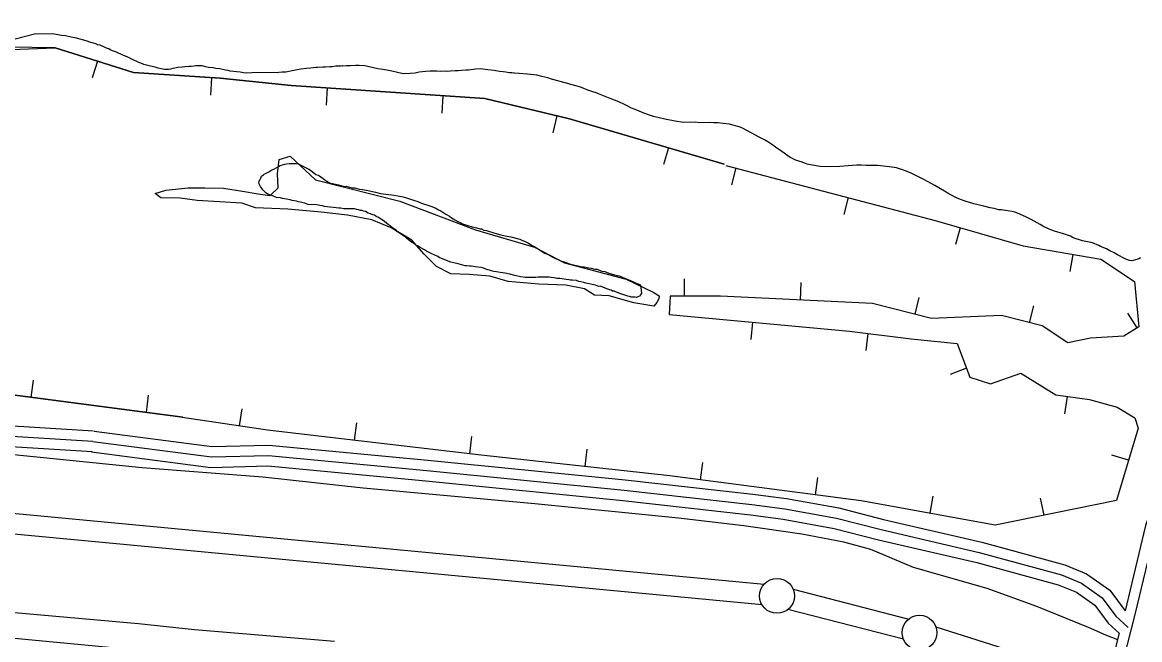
# Model space of a CAD drawing. Extents: x 3279314 to 3317160, y 734079 to 759431.
# Drawn here: x 3294543 to 3296147, y 750044 to 750931 of the extents above; entities that cross this region are included whole.
import ezdxf

# ---------------------------------------------------------------- set-up
doc = ezdxf.new("R2010")
doc.units = 0
for name, color, linetype in [('V-BORW-LINE', 7, 'Continuous'), ('V-LEVE-TOET', 7, 'Continuous'), ('V-ROAD-CNTR', 7, 'Continuous'), ('V-SITE-VEGE', 7, 'Continuous'), ('V-SURV-LINE', 7, 'Continuous'), ('V-TOPO-SHOR', 7, 'Continuous')]:
    doc.layers.add(name, color=color, linetype=linetype)

msp = doc.modelspace()

# ---------------------------------------------------------------- linework, layer by layer
at = {"layer": 'V-BORW-LINE'}
for p, q in [((3294651.2, 750875.2), (3294643.7, 750851.3)), ((3294815.1, 750851.3), (3294813.4, 750826.3)), ((3294981, 750836.7), (3294979.3, 750811.8)), ((3295147.2, 750825.4), (3295145.5, 750800.5)), ((3295310.8, 750796.7), (3295305, 750772.4)), ((3295470.8, 750750.5), (3295463.8, 750726.6)), ((3295567.8, 750721.7), (3295561.4, 750697.5)), ((3295728.8, 750679.2), (3295722.5, 750655)), ((3295889.7, 750635.9), (3295882.8, 750611.9)), ((3296051.6, 750597.7), (3296047.4, 750573.1)), ((3295493.9, 750537.6), (3295493.8, 750562.6)), ((3295660.4, 750532.1), (3295661.6, 750557.1)), ((3295824.9, 750511.6), (3295831, 750535.8)), ((3295989.4, 750499.5), (3295995.6, 750523.7)), ((3296143.8, 750492.3), (3296130.4, 750513.4)), ((3295591.5, 750500.3), (3295589.2, 750475.5)), ((3295757.3, 750484.2), (3295754.3, 750459.4)), ((3295898.6, 750434.1), (3295875.2, 750425.3)), ((3294556.2, 750392.2), (3294559.4, 750417)), ((3294721.4, 750370.6), (3294724.6, 750395.4)), ((3296043.2, 750393.6), (3296039.7, 750368.9)), ((3294855.1, 750351.3), (3294858.8, 750376)), ((3295020.4, 750330.7), (3295023.3, 750355.5)), ((3295185.9, 750311.4), (3295188.8, 750336.2)), ((3295351.5, 750293), (3295354.2, 750317.9)), ((3296131.3, 750302.2), (3296107.4, 750309.4)), ((3295517, 750273.9), (3295520.2, 750298.7)), ((3295682.2, 750252.5), (3295685.4, 750277.2)), ((3295846.6, 750225.9), (3295851.1, 750250.5)), ((3296010.3, 750223), (3296005.3, 750247.6))]:
    msp.add_line(p, q, dxfattribs=at)
for points in [[(3292317.7, 751155), (3292419.3, 751099.9), (3292524.9, 751097.4), (3292694, 751132.1), (3293014.1, 751174.4), (3293207.9, 751163.3), (3293476.8, 751190.6), (3293672.2, 751192), (3293820.7, 751116), (3293929.1, 751039.7), (3294154.4, 750936.1), (3294323, 750884.2), (3294590.3, 750894.5), (3294702.9, 750858.8), (3294827.3, 750850.5), (3294929.3, 750840.2), (3295207.5, 750821.3), (3295328.8, 750792.4), (3295550.7, 750727)], [(3295550.7, 750727), (3295328.8, 750792.4), (3295207.5, 750821.3), (3294929.3, 750840.2), (3294827.3, 750850.5), (3294702.9, 750858.8), (3294590.3, 750894.5), (3294393.4, 750896.9), (3294154.4, 750936.1), (3293929.1, 751039.7), (3293820.7, 751116), (3293672.2, 751192), (3293476.8, 751190.6), (3293207.9, 751163.3), (3293014.1, 751174.4), (3292694, 751132.1), (3292524.9, 751097.4), (3292419.3, 751099.9), (3292317.7, 751155)], [(3295553.2, 750725.5), (3295853.8, 750646.2), (3295980.4, 750609.9), (3296091.9, 750590.8), (3296139.9, 750558.6), (3296146.1, 750493.8), (3296124.6, 750480.2), (3296076.9, 750477.2), (3296044.2, 750470.4), (3296007.4, 750494.9), (3295949.3, 750509.7), (3295848.8, 750505.5), (3295764, 750526.9), (3295545.5, 750537.8), (3295473.5, 750537.5), (3295471.9, 750511.5), (3295730.8, 750487.4), (3295819.3, 750476.6), (3295885.3, 750469.5), (3295903.4, 750421.3), (3295933.1, 750411.7), (3295976.7, 750427), (3296027.1, 750395.9), (3296075.2, 750389.2), (3296115.1, 750378.1), (3296140.3, 750362.9), (3296145.1, 750348.3), (3296114, 750244), (3295940.1, 750208.9), (3295747.7, 750243.9), (3295473.1, 750279.6), (3295201.8, 750309.5), (3294895.3, 750345.3), (3294772.7, 750363.6)], [(3294773.5, 750363.8), (3294335.3, 750421.2), (3294022.3, 750443.2), (3293760, 750486.6), (3293517.2, 750510.3), (3293311.1, 750565.9), (3293153.7, 750607.6), (3292988.4, 750621.1), (3292805.6, 750604.9), (3292476.4, 750599.1), (3292188.6, 750640)], [(3292188.6, 750640), (3292476.4, 750599.1), (3292805.6, 750604.9), (3292988.4, 750621.1), (3293153.7, 750607.6), (3293311.1, 750565.9), (3293517.2, 750510.3), (3293760, 750486.6), (3294022.3, 750443.2), (3294335.3, 750421.2), (3294773.5, 750363.8)]]:
    msp.add_lwpolyline(points, dxfattribs=at)
at = {"layer": 'V-LEVE-TOET'}
for points in [[(3296115.9, 750044.3), (3296098.9, 750050.6), (3296073.9, 750061.6), (3295999.8, 750092.1), (3295928.3, 750118), (3295822.7, 750147.8), (3295761.3, 750173.6), (3295722.8, 750184.4), (3295662.2, 750196), (3295579.2, 750207.8), (3295485.5, 750218.8), (3295279, 750239.2), (3295032.6, 750262.1), (3294888.6, 750277.5), (3294715.5, 750291.3), (3293934.9, 750370.2)], [(3294057.1, 750125.4), (3294709.9, 750067.4), (3294790.3, 750059.1), (3294991.3, 750042.3)]]:
    msp.add_lwpolyline(points, dxfattribs=at)
at = {"layer": 'V-ROAD-CNTR'}
for points in [[(3297341.3, 751930.9), (3296915.8, 751938.2), (3296866.8, 751937), (3296808.3, 751935.5), (3296752.5, 751908.6), (3296723.2, 751892.7), (3296676.5, 751857.4), (3296648.9, 751823.4), (3296595.7, 751739.2), (3296525.2, 751607.2), (3296470, 751515.3), (3296416, 751419), (3296374.9, 751343.2), (3296298, 751128.2), (3296274.7, 751074.2), (3296237.3, 750896.4), (3296178.2, 750541), (3296181.1, 750425.7), (3296167.2, 750240.8), (3296155.6, 750208.3), (3296126.4, 750085.9)], [(3296608.7, 751731.6), (3296538.3, 751599.8), (3296483, 751507.8), (3296429.2, 751411.7), (3296388.6, 751337.1), (3296312, 751122.6), (3296289.1, 751069.7), (3296252, 750893.6), (3296193.2, 750540), (3296196.1, 750425.3), (3296182, 750237.7), (3296170, 750204.1), (3296141.1, 750082.5), (3296117.9, 749992.6), (3296114.3, 749918.4), (3296099.5, 749742.4), (3296084.1, 749701.2)], [(3294645.6, 750344), (3294506, 750352.6), (3294396.2, 750365.9), (3294336.5, 750379.2), (3294269.1, 750391.9), (3294232.8, 750396.9), (3294185.9, 750396.8), (3294149.3, 750399.2), (3294022.5, 750411.5), (3293862.3, 750431.2), (3293697.4, 750448.5), (3293440.6, 750464.2), (3293258.5, 750482.5), (3292942.1, 750509), (3292843.1, 750530), (3292621.2, 750548), (3292416.5, 750562.4), (3292263.2, 750579.3)], [(3294644.6, 750329), (3294504.6, 750337.7), (3294393.6, 750351.1), (3294333.4, 750364.5), (3294266.7, 750377.1), (3294231.8, 750381.9), (3294185.5, 750381.8), (3294148.1, 750384.3), (3294020.9, 750396.6), (3293860.6, 750416.3), (3293696.1, 750433.5), (3293439.4, 750449.2), (3293257.2, 750467.6), (3292939.9, 750494.2), (3292840.9, 750515.1), (3292620.1, 750533), (3292415.1, 750547.5), (3292262.5, 750564.3)], [(3294644.6, 750329), (3294504.6, 750337.7), (3294393.6, 750351.1), (3294333.4, 750364.5), (3294266.7, 750377.1), (3294231.8, 750381.9), (3294185.5, 750381.8), (3294148.1, 750384.3), (3294020.9, 750396.6), (3293860.6, 750416.3), (3293696.1, 750433.5), (3293439.4, 750449.2), (3293257.2, 750467.6), (3292939.9, 750494.2), (3292840.9, 750515.1), (3292620.1, 750533), (3292415.1, 750547.5), (3292262.5, 750564.3)], [(3294643.7, 750314), (3294503.3, 750322.7), (3294391.1, 750336.3), (3294330.4, 750349.8), (3294264.2, 750362.3), (3294230.8, 750366.9), (3294185, 750366.8), (3294146.9, 750369.3), (3294019.3, 750381.7), (3293858.9, 750401.4), (3293694.9, 750418.6), (3293438.2, 750434.3), (3293255.8, 750452.6), (3292937.7, 750479.3), (3292838.8, 750500.2), (3292619, 750518.1), (3292413.8, 750532.5), (3292261.8, 750549.2)], [(3294646.6, 750343.9), (3294815.5, 750321.8), (3294897, 750323.9), (3295125.7, 750302.3), (3295408.8, 750274), (3295592.2, 750253.2), (3295640.2, 750247), (3295715.3, 750233.5), (3295779.8, 750217.1), (3295920.9, 750184.2), (3296040.2, 750151.6), (3296071.1, 750138.9), (3296104.4, 750115.5), (3296126.4, 750085.9)], [(3294644.6, 750329), (3294814.7, 750306.8), (3294896.5, 750308.9), (3295124.2, 750287.3), (3295407.2, 750259), (3295590.4, 750238.3), (3295637.9, 750232.2), (3295712.1, 750218.9), (3295776.2, 750202.5), (3295917.2, 750169.6), (3296035.3, 750137.3), (3296063.8, 750125.7), (3296093.8, 750104.6), (3296113.4, 750078.3), (3296131.1, 750062)], [(3294644.6, 750329), (3294814.7, 750306.8), (3294896.5, 750308.9), (3295124.2, 750287.3), (3295407.2, 750259), (3295590.4, 750238.3), (3295637.9, 750232.2), (3295712.1, 750218.9), (3295776.2, 750202.5), (3295917.2, 750169.6), (3296035.3, 750137.3), (3296063.8, 750125.7), (3296093.8, 750104.6), (3296113.4, 750078.3), (3296131.1, 750062)], [(3294642.7, 750314.1), (3294813.9, 750291.8), (3294895.9, 750293.9), (3295122.8, 750272.4), (3295405.6, 750244.1), (3295588.6, 750223.4), (3295635.6, 750217.4), (3295708.9, 750204.2), (3295772.7, 750187.9), (3295913.5, 750155.1), (3296030.5, 750123.1), (3296056.6, 750112.4), (3296083.2, 750093.8), (3296102.2, 750068.2), (3296118.1, 750053.5)], [(3296118.1, 750053.5), (3296103, 749994.9), (3296101.2, 749957.4)]]:
    msp.add_lwpolyline(points, dxfattribs=at)
at = {"layer": 'V-SITE-VEGE'}
for points in [[(3294766.5, 750866), (3294762.3, 750865.2), (3294759.3, 750864.8), (3294755.8, 750863.6), (3294753.2, 750863.2), (3294747.4, 750863.1), (3294744.8, 750863.4), (3294742.8, 750864.2), (3294738.2, 750864.9), (3294735.2, 750866), (3294729.8, 750867.5), (3294727.1, 750867.8), (3294717.9, 750870.4), (3294716, 750871.5), (3294710.6, 750873), (3294707.9, 750874.5), (3294703.3, 750876.7), (3294700.6, 750878.2), (3294696.8, 750880.1), (3294693.7, 750881.2), (3294690.2, 750883), (3294687.5, 750883.8), (3294678.3, 750888.2), (3294672.9, 750890.1), (3294669.5, 750891.6), (3294667.5, 750892.7), (3294664.1, 750893.8), (3294662.2, 750894.9), (3294654.9, 750897.9), (3294651, 750898.6), (3294650.6, 750899), (3294648.7, 750900.1), (3294645.3, 750900.8), (3294641.4, 750901.9), (3294634.9, 750904.1), (3294621.1, 750908.2), (3294616.1, 750909.3), (3294613.4, 750909.6), (3294605.4, 750911.4), (3294599.3, 750912.1), (3294592, 750913.2), (3294586.2, 750914.2), (3294564.8, 750914), (3294562.5, 750914.3), (3294530.9, 750906.4)], [(3295417.9, 750807.6), (3295410.6, 750811.3), (3295407.9, 750812.8), (3295399.5, 750816.5), (3295387.2, 750821.7), (3295382.6, 750823.6), (3295370.7, 750828), (3295368.7, 750829.1), (3295360.7, 750831.7), (3295355.3, 750833.6), (3295346.1, 750837.3), (3295339.9, 750839.1), (3295330.7, 750841.7), (3295327.7, 750842.4), (3295315.4, 750845.7), (3295312.3, 750846.8), (3295303.1, 750849.4), (3295297.7, 750851.2), (3295289.3, 750853), (3295282, 750854.8), (3295268.6, 750856.6), (3295256.7, 750857.6), (3295249.9, 750857.9), (3295248.7, 750857.9), (3295246, 750858.2), (3295242.2, 750858.5), (3295237.6, 750859.2), (3295233.8, 750859.6), (3295228.4, 750860.3), (3295220.8, 750861.7), (3295211.6, 750862.7), (3295200.5, 750864.1), (3295194, 750863.7), (3295184, 750862.4), (3295180.2, 750862.4), (3295173.7, 750861.5), (3295168.8, 750861.1), (3295164.6, 750861), (3295158.1, 750860.6), (3295153.5, 750860.5), (3295151.2, 750860.8), (3295143.2, 750860.4), (3295137.8, 750860.7), (3295128.6, 750860.6), (3295122.1, 750860.1), (3295113, 750859.2), (3295107.3, 750858), (3295100, 750857.2), (3295090.1, 750857), (3295080.1, 750859.2), (3295075.9, 750860.3), (3295073.6, 750860.6), (3295066.7, 750862.1), (3295060.9, 750863.2), (3295053.7, 750864.2), (3295034.9, 750868.2), (3295026.8, 750868.9), (3295021.5, 750868.8), (3295014.2, 750868.3), (3295008.9, 750868.3), (3295002.8, 750867.8), (3295002.4, 750868.2), (3295000.1, 750867.8), (3294993.6, 750867.7), (3294988.2, 750866.9), (3294984.8, 750867.2), (3294978.7, 750866.7), (3294974.5, 750866.7), (3294967.2, 750866.2), (3294964.9, 750865.8), (3294956.9, 750865.3), (3294951.2, 750864.5), (3294943.2, 750863.6), (3294937.8, 750862.8), (3294930.6, 750861.2), (3294921.4, 750859.5), (3294916.5, 750859.1), (3294911.5, 750859), (3294908.1, 750858.6), (3294904.2, 750858.9), (3294872.9, 750858.5), (3294865.6, 750858.1), (3294860.7, 750858.4), (3294856.1, 750859.5), (3294846.5, 750860.5), (3294841.5, 750860.8), (3294838.8, 750861.6), (3294835, 750862.3), (3294826.9, 750864.1), (3294821.2, 750864.8), (3294817.4, 750865.5), (3294810.5, 750866.2), (3294806.3, 750866.9), (3294801.3, 750868.4), (3294792.5, 750868.2), (3294790.2, 750867.8), (3294785.6, 750867.4), (3294782.2, 750867.4), (3294776.4, 750866.9), (3294773, 750866.5), (3294766.5, 750866)], [(3296148.5, 750592.6), (3296146.2, 750591.4), (3296143.2, 750590.3), (3296136.3, 750588.6), (3296132.9, 750589), (3296130.2, 750589.7), (3296126.8, 750591.2), (3296115.6, 750597.2), (3296111, 750599.8), (3296104.8, 750602.8), (3296099.8, 750605.4), (3296091.4, 750609.1), (3296089, 750610.6), (3296079.8, 750614.3), (3296065.6, 750617.2), (3296052.2, 750621.6), (3296048, 750623.9), (3296036.8, 750627.5), (3296029.9, 750629.4), (3296025.3, 750631.2), (3296017.6, 750633.8), (3296008.4, 750638.3), (3296004.6, 750640.5), (3295991.9, 750647.6), (3295983.8, 750651.7), (3295972.2, 750656.9), (3295968, 750658.4), (3295964.6, 750659.1), (3295951.5, 750661.3), (3295948.9, 750661.6), (3295945.4, 750661.6), (3295938.5, 750663.4), (3295932.8, 750664.5), (3295923.6, 750667), (3295909.4, 750670.3), (3295895.6, 750674.7), (3295885.2, 750678.4), (3295873.6, 750684.8), (3295867.1, 750688.5), (3295861.7, 750691.9), (3295853.2, 750696.8), (3295837.5, 750705.4), (3295820.5, 750713.6), (3295812.1, 750717.3), (3295807.1, 750719.1), (3295798.3, 750721.7), (3295791.7, 750723.1), (3295779.5, 750724.1), (3295771.1, 750725.2), (3295762.3, 750725.5), (3295754.6, 750725.4), (3295747.4, 750726), (3295741.6, 750726), (3295729, 750724.7), (3295717.2, 750723.7), (3295697.7, 750723.5), (3295688.9, 750723.8), (3295674.7, 750726.3), (3295670.1, 750727.4), (3295662.8, 750730), (3295658.2, 750731.4), (3295652.4, 750733.6), (3295649, 750735.5), (3295645.9, 750737), (3295633.6, 750745.3), (3295624.7, 750751.7), (3295620.8, 750754.7), (3295618.1, 750756.2), (3295613.5, 750759.5), (3295608.9, 750762.2), (3295600.4, 750766.3), (3295595.8, 750768.9), (3295590.4, 750771.5), (3295582.7, 750776), (3295578.1, 750778.2), (3295573.9, 750780.1), (3295567.4, 750782.3), (3295563.5, 750783.4), (3295558.5, 750784.5), (3295549.7, 750785.5), (3295542.1, 750786.6), (3295535.6, 750786.5), (3295529.8, 750786.8), (3295514.9, 750786.6), (3295509.6, 750787.3), (3295492.7, 750787.1), (3295480.5, 750788.9), (3295465.9, 750791.7), (3295449.4, 750795.7), (3295443.7, 750797.6), (3295434.8, 750800.9), (3295422.9, 750805.7), (3295417.9, 750807.6)], [(3294884.1, 750697.1), (3294882.8, 750699.9), (3294883.2, 750702.8), (3294884.4, 750704.4), (3294885.6, 750707.3), (3294886.8, 750709.8), (3294889.6, 750711.8), (3294890.4, 750712.7), (3294892.5, 750713.9), (3294897.3, 750716.4), (3294901.4, 750718.9), (3294904.2, 750720.2), (3294909.5, 750723.1), (3294913.5, 750725.2), (3294920, 750727.3), (3294922.5, 750727.8), (3294926.6, 750728.2), (3294935.9, 750728.3), (3294939.2, 750727.6), (3294941.7, 750726.8), (3294943.3, 750725.6), (3294947, 750724), (3294954.4, 750720), (3294956.9, 750718.4), (3294964.7, 750712.4), (3294968.4, 750711.2), (3294975.4, 750706.8), (3294977.4, 750704.8), (3294980.3, 750702.8), (3294985.3, 750700), (3294988.5, 750699.6), (3294997.1, 750697.3), (3295005.3, 750695.3), (3295008.2, 750695.4), (3295011.4, 750694.6), (3295017.2, 750693.4), (3295020.8, 750693.1), (3295027, 750691.5), (3295031.5, 750690.8), (3295037.6, 750690)], [(3295310.6, 750563.2), (3295306.9, 750564), (3295302.4, 750564.4), (3295299.9, 750564.7), (3295295, 750565.1), (3295284, 750564.9), (3295280.7, 750564.5), (3295272.2, 750564.4), (3295265.2, 750564.3), (3295262.4, 750564.7), (3295258.7, 750565.4), (3295250.5, 750567.4), (3295243.1, 750569.3), (3295239.1, 750570.1), (3295236.2, 750570.5), (3295229.2, 750571.6), (3295223.9, 750572.8), (3295220.2, 750573.1), (3295216.2, 750573.9), (3295214.1, 750575.1), (3295211.6, 750575.5), (3295205.5, 750577.8), (3295202.6, 750578.6), (3295197.3, 750579.4), (3295193.6, 750579.8), (3295190.8, 750580.1), (3295187.5, 750580.5), (3295185.1, 750580.9), (3295181, 750581.2), (3295178.9, 750581.2), (3295169.1, 750583.9), (3295162.6, 750585.5), (3295158.5, 750586.6), (3295147.4, 750590.6), (3295141.6, 750593.4), (3295139.6, 750594.6), (3295131.4, 750598.5), (3295128.5, 750599.7), (3295123.6, 750602.1), (3295120.7, 750604.1), (3295114.5, 750607.3), (3295110.8, 750609.7), (3295108.4, 750610.9), (3295104.7, 750613.7), (3295102.6, 750614.5), (3295094.8, 750620.9), (3295092.7, 750623), (3295089, 750625.4), (3295086.1, 750627), (3295082, 750629.8), (3295080, 750632.2), (3295075, 750635.4), (3295072.1, 750638.2), (3295068.8, 750640.2), (3295063.1, 750645), (3295058.5, 750648.2), (3295053.6, 750651), (3295051.1, 750652.2), (3295048.7, 750653.8), (3295046.6, 750654.2), (3295043.3, 750655.8), (3295039.7, 750657), (3295036, 750659), (3295033.1, 750659.8), (3295031, 750660.6), (3295028.6, 750660.9), (3295026.1, 750661.7), (3295023.7, 750662.1), (3295020.4, 750662.9), (3295017.5, 750663.2), (3295004.9, 750663.1), (3295000.4, 750663.8), (3294997.5, 750663.8), (3294989.8, 750664.9), (3294984.9, 750665.3), (3294980.8, 750666.1), (3294977.1, 750666.4), (3294974.2, 750667.2), (3294970.6, 750668), (3294964, 750669.1), (3294956.3, 750669), (3294953, 750669.4), (3294948.9, 750671), (3294942.3, 750672.5), (3294939.5, 750672.9), (3294937, 750674.1), (3294930.5, 750675.2), (3294927.6, 750676), (3294922.7, 750676.8), (3294919.8, 750677.5), (3294917, 750677.9), (3294913.7, 750678.7), (3294908.4, 750679.4), (3294904.7, 750680.6), (3294902.7, 750681.8), (3294899.8, 750682.6), (3294895.7, 750684.2), (3294892.8, 750686.2), (3294888.7, 750690.2), (3294885.3, 750695.1), (3294884.1, 750697.1)], [(3295037.6, 750690), (3295041.7, 750688.8), (3295050.3, 750686.9), (3295057.3, 750685), (3295073.2, 750683.1), (3295077.3, 750682.8), (3295082.2, 750681.6), (3295090, 750680.1), (3295096.1, 750678.5), (3295100.6, 750676.9), (3295104.7, 750675.3), (3295110.9, 750673.4), (3295116.6, 750671), (3295129.7, 750666.7), (3295135.9, 750664.3), (3295140.8, 750661.5), (3295144.1, 750660.3), (3295148.2, 750657.5), (3295151.5, 750655.5), (3295156.4, 750652.3), (3295159.3, 750650.3), (3295164.2, 750647.1), (3295168.3, 750645.1), (3295172.9, 750643.1), (3295175.3, 750641.5), (3295183.1, 750639.2), (3295189.3, 750637.2), (3295195.8, 750635.7), (3295199.9, 750634.5), (3295202.4, 750634.1), (3295206, 750632.5), (3295209.7, 750631.8), (3295221.6, 750628.2), (3295230.2, 750625.9), (3295236.3, 750624.3), (3295244.5, 750622.8), (3295257.6, 750619.3), (3295259.7, 750618.5), (3295266.2, 750615.7), (3295269.9, 750613.7), (3295275.3, 750610.5), (3295279, 750608.5), (3295288, 750602.9), (3295293.4, 750599.3), (3295297.5, 750597.8), (3295304, 750594.2), (3295309.8, 750591.4), (3295311.8, 750590.6), (3295316, 750588.6), (3295319.6, 750587.4), (3295325, 750585.4), (3295328.7, 750584.3), (3295334.4, 750582.7), (3295345, 750580.4), (3295349.9, 750579.6), (3295356.5, 750578.1), (3295360.2, 750577.7), (3295365.1, 750576.6), (3295368.7, 750576.2), (3295373.7, 750574.2), (3295375.3, 750573.4), (3295379.4, 750573.1), (3295385.5, 750570.7), (3295393.7, 750568.3), (3295400.3, 750566.8), (3295404.4, 750564.8), (3295416.3, 750560.1), (3295422.8, 750557.3), (3295426.9, 750555.3), (3295430.6, 750554.1), (3295432.4, 750541.9), (3295430.8, 750539.4), (3295429.2, 750537.8), (3295427.2, 750536.5), (3295425.1, 750535.7), (3295423.1, 750536.1), (3295420.7, 750536), (3295417.8, 750536.4), (3295414.9, 750537.2), (3295412.5, 750537.6), (3295401, 750541.5), (3295393.2, 750544.7), (3295390.8, 750545), (3295388.7, 750546.2), (3295386.7, 750546.6), (3295382.6, 750548.2), (3295378.9, 750549.4), (3295373.1, 750551.8), (3295371.1, 750551.7), (3295366.2, 750553.3), (3295352.3, 750556.4), (3295349.4, 750557.2), (3295345.3, 750558), (3295342.4, 750558.7), (3295338.7, 750559.9), (3295332.6, 750560.7), (3295330.2, 750560.6), (3295327.7, 750561), (3295324, 750561.8), (3295315, 750562.9), (3295310.6, 750563.2)]]:
    msp.add_lwpolyline(points, dxfattribs=at)
at = {"layer": 'V-SURV-LINE'}
for points in [[(3293814.1, 750293.6), (3295608.3, 750124)], [(3295605.5, 750094.2), (3293811.3, 750263.7)], [(3295649.9, 750116.8), (3295815.9, 750073.9)], [(3295808.4, 750044.9), (3295642.4, 750087.7)], [(3295855, 750062.7), (3295953.1, 750031.6)]]:
    msp.add_lwpolyline(points, dxfattribs=at)
for centre in [(3295626.8, 750107.2), (3295831.4, 750054.4)]:
    msp.add_circle(centre, 25, dxfattribs=at)
at = {"layer": 'V-TOPO-SHOR'}
for points in [[(3290701, 750895.7), (3291905, 750350.8), (3292008.8, 750323.1), (3292144.5, 750291.5), (3292288.2, 750271.9), (3292364, 750260.1), (3294007.8, 750096.5), (3295524, 749952.4), (3295855.2, 749909.3), (3295939, 749881.6), (3296002.9, 749841.9), (3296042.9, 749802.1), (3296070.9, 749766.2), (3296094.9, 749746.4), (3296098.9, 749750.4), (3296098.8, 749774.3), (3296090.8, 749790.2)], [(3295449.8, 750523.1), (3295421.1, 750528.3), (3295386, 750538.2), (3295364.6, 750539.1), (3295350.2, 750548.1), (3295323.6, 750553.6), (3295285, 750554.9), (3295240.7, 750558.9), (3295214.3, 750566.4), (3295184.9, 750568.7), (3295158.3, 750569.9), (3295137.9, 750580.4), (3295120.3, 750598), (3295102.5, 750618), (3295073, 750635.6), (3295044.9, 750647.4), (3295009.9, 750653.8), (3294972.2, 750658.4), (3294924.4, 750662.6), (3294878, 750664.3), (3294858.2, 750671.2), (3294794.5, 750675), (3294769.9, 750678.3), (3294742.2, 750679), (3294733.9, 750685), (3294749.5, 750689.9), (3294781.3, 750693), (3294805.1, 750693.1), (3294832, 750692.7), (3294859.6, 750688.2), (3294881.7, 750684.6), (3294898.8, 750682), (3294900.2, 750683.3), (3294910.8, 750693), (3294909.7, 750713.2), (3294912.1, 750733.8), (3294927.8, 750738.7), (3294964.4, 750704.8), (3295085.3, 750673.9), (3295194.1, 750633.1), (3295278.4, 750608.1), (3295321.6, 750585.7), (3295410.3, 750562.2), (3295449.2, 750543.3), (3295457.4, 750538), (3295456.9, 750533.6), (3295454.2, 750528.6), (3295449.8, 750523.1)]]:
    msp.add_lwpolyline(points, dxfattribs=at)

doc.saveas('drawing.dxf')
